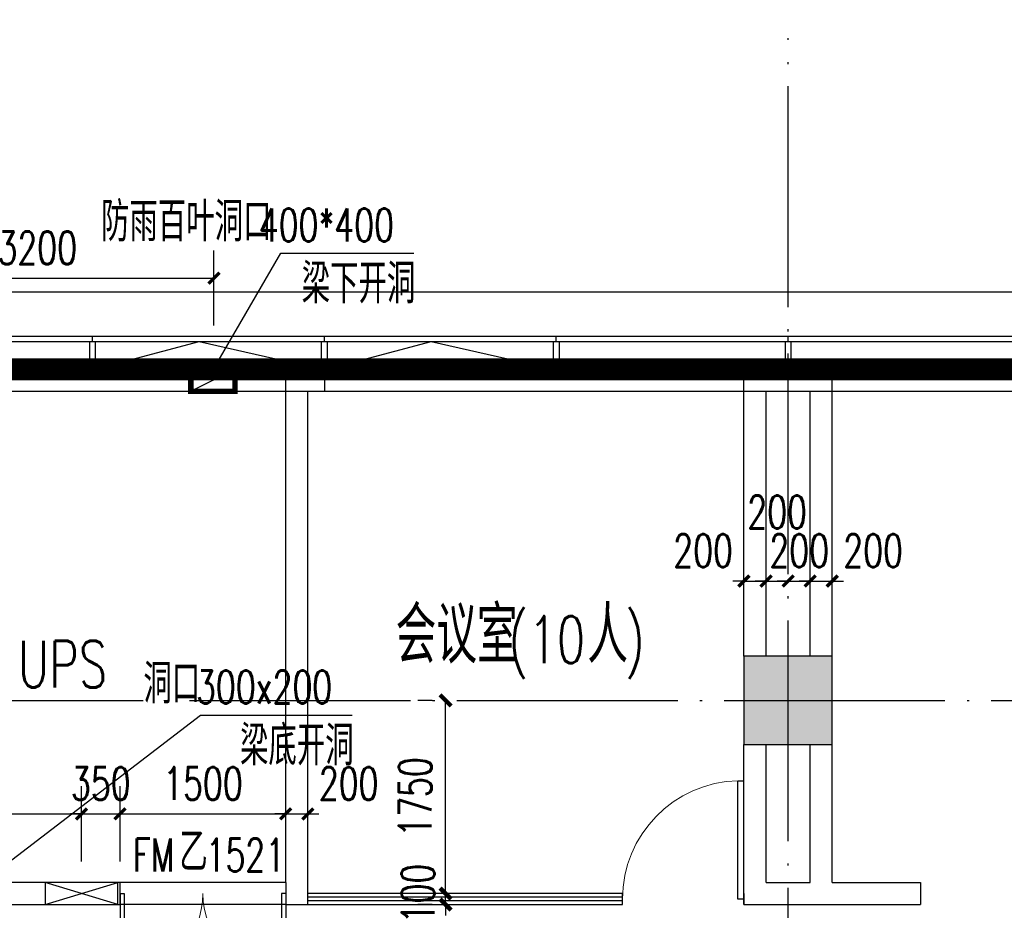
# Model space of a CAD drawing. Extents: x 797781 to 1255204, y 21234 to 1024248.
# Tile 349 of 656: x 939949 to 948866, y 390022 to 398091. Entities that reach past the tile are written whole.
import ezdxf

# ---------------------------------------------------------------- set-up
doc = ezdxf.new("R2010")
doc.units = 0
doc.header["$LTSCALE"] = 1000
doc.header["$MEASUREMENT"] = 0
doc.linetypes.add('230303生产综合楼-平面图_t8$0$DOTE', pattern=[2.42, 2, -0.2, 0.02, -0.2])
doc.linetypes.add('__DASH', pattern=[0.35, 0.25, -0.1])
for name, color, linetype in [('00泄压阀', 2, 'Continuous'), ('230303生产综合楼-平面图_t8$0$3T_WOOD', 21, 'Continuous'), ('230303生产综合楼-平面图_t8$0$COLUMN', 40, 'Continuous'), ('230303生产综合楼-平面图_t8$0$CURTWALL', 4, 'Continuous'), ('230303生产综合楼-平面图_t8$0$DIM_LEAD', 3, 'Continuous'), ('230303生产综合楼-平面图_t8$0$DOOR_FIRE', 4, 'Continuous'), ('230303生产综合楼-平面图_t8$0$DOOR_FIRE_TEXT', 7, 'Continuous'), ('230303生产综合楼-平面图_t8$0$DOTE', 1, '230303生产综合楼-平面图_t8$0$DOTE'), ('230303生产综合楼-平面图_t8$0$PUB_DIM', 3, 'Continuous'), ('230303生产综合楼-平面图_t8$0$PUB_HATCH', 8, 'Continuous'), ('230303生产综合楼-平面图_t8$0$PUB_TEXT', 7, 'Continuous'), ('230303生产综合楼-平面图_t8$0$WALL', 40, 'Continuous'), ('230303生产综合楼-平面图_t8$0$条件', 7, 'Continuous'), ('230303生产综合楼-平面图_t8$0$看线', 115, 'Continuous'), ('230303生产综合楼-平面图_t8$0$通风', 7, 'Continuous'), ('A泄压阀', 2, 'Continuous'), ('CURTWALL', 4, 'Continuous'), ('DIM_LEAD', 3, 'Continuous'), ('PUB_DIM', 3, 'Continuous'), ('PUB_HATCH', 8, 'Continuous'), ('PUB_TEXT', 7, 'Continuous')]:
    doc.layers.add(name, color=color, linetype=linetype)
doc.styles.add('230303生产综合楼-平面图_t8$0$_TCH_DIM', font='SIMPLEX', dxfattribs={"bigfont": 'GBCBIG'})
doc.styles.add('230303生产综合楼-平面图_T8$0$_TCH_DIM_T3', font='SIMPLEX', dxfattribs={"width": 0.705882, "bigfont": 'GBCBIG'})
doc.styles.add('230303生产综合楼-平面图_t8$0$_TCH_WINDOW', font='SIMPLEX', dxfattribs={"height": 3.5, "bigfont": 'GBCBIG'})
doc.styles.add('_TCH_DIM', font='SIMPLEX', dxfattribs={"bigfont": 'GBCBIG'})
doc.styles.add('_TCH_DIM_T3', font='SIMPLEX', dxfattribs={"width": 0.705882, "bigfont": 'GBCBIG'})
doc.dimstyles.new('230303生产综合楼-平面图_T8$0$_TCH_ARCH&&100', dxfattribs={"dimtxt": 297.5, "dimasz": 100, "dimexe": 250, "dimexo": 300, "dimgap": 126.25, "dimtad": 1, "dimdec": 0, "dimzin": 0, "dimdsep": 46, "dimtxsty": '230303生产综合楼-平面图_T8$0$_TCH_DIM_T3', "dimblk": '230303生产综合楼-平面图_t8$0$_ArchTick', "dimcen": 0.09, "dimclrt": 7, "dimazin": 2, "dimtfac": 1, "dimtdec": 0, "dimtix": 1, "dimtmove": 2, "dimatfit": 3, "dimfxl": 1, "dimtolj": 1, "dimtzin": 0, "dimarcsym": 0})
doc.dimstyles.new('_TCH_ARCH&&100', dxfattribs={"dimtxt": 297.5, "dimasz": 100, "dimexe": 250, "dimexo": 300, "dimgap": 126.25, "dimtad": 1, "dimdec": 0, "dimzin": 0, "dimdsep": 46, "dimtxsty": '_TCH_DIM_T3', "dimblk": 'ARCHTICK', "dimcen": 0.09, "dimclrt": 7, "dimazin": 2, "dimtfac": 1, "dimtdec": 0, "dimtix": 1, "dimtmove": 2, "dimatfit": 3, "dimfxl": 1, "dimtolj": 1, "dimtzin": 0, "dimarcsym": 0})

# ---------------------------------------------------------------- blocks, each defined once
blk = doc.blocks.new('AQ3')
at = {"color": 6, "linetype": '__DASH', "ltscale": 4, "const_width": 200}
blk.add_lwpolyline([(1087271.3, 374617.5), (1087271.3, 380268), (1112805.7, 377617.5), (1180371.3, 377617.5), (1180371.3, 374617.5)], dxfattribs=at)
blk = doc.blocks.new('A$C364970EA')
at = {"layer": '00泄压阀', "color": 2}
for p, q in [((-659.5, 0), (0, 200)), ((0, 0), (-659.5, 200))]:
    blk.add_line(p, q, dxfattribs=at)
blk.add_lwpolyline([(-659.5, 0), (0, 0), (0, 200), (-659.5, 200)], close=True, dxfattribs=at)
blk = doc.blocks.new('泄压阀')
at = {"layer": 'A泄压阀', "color": 2, "rotation": 180}
blk.add_blockref('A$C364970EA', (-320, 100), dxfattribs=at)
blk = doc.blocks.new('3FQD')
at = {"layer": 'DIM_LEAD'}
for p, q in [((769036.4, 381139.1), (771014.5, 382656.6)), ((771014.5, 382656.6), (772389.9, 382656.6))]:
    blk.add_line(p, q, dxfattribs=at)
at = {"layer": 'PUB_TEXT', "style": '_TCH_DIM'}
for s, p in [('洞口', (770498.3, 382761.6)), ('梁底开洞', (771372.7, 382201.6))]:
    blk.add_text(s, height=357.45, dxfattribs=at).set_placement(p)
at = {"layer": 'PUB_TEXT', "style": '_TCH_DIM', "width": 0.705882}
blk.add_text('300x200', height=297.5, dxfattribs=at).set_placement((770974.9, 382761.6))
blk = doc.blocks.new('230303生产综合楼-平面图_t8$0$_ArchTick')
at = {"color": 0, "linetype": 'ByBlock', "const_width": 0.3}
blk.add_lwpolyline([(-0.5, -0.5), (0.5, 0.5)], dxfattribs=at)
blk = doc.blocks.new('*D6468')
at = {"layer": '230303生产综合楼-平面图_t8$0$PUB_DIM', "color": 0, "lineweight": -2, "transparency": 16777216}
for p, q in [((1124413.5, 187223.4), (1124413.5, 187903.2)), ((1127613.3, 187223.4), (1127613.3, 187903.2)), ((1124413.5, 187653.2), (1127613.3, 187653.2))]:
    blk.add_line(p, q, dxfattribs=at)
at = {"layer": 'Defpoints', "color": 0, "transparency": 16777216}
for p in [(1127613.3, 187653.2), (1124413.5, 186923.4), (1127613.3, 186923.4)]:
    blk.add_point(p, dxfattribs=at)
at = {"layer": '230303生产综合楼-平面图_t8$0$PUB_DIM', "color": 0, "lineweight": -2, "transparency": 16777216, "xscale": 100, "yscale": 100, "zscale": 100, "rotation": 180}
blk.add_blockref('230303生产综合楼-平面图_t8$0$_ArchTick', (1124413.5, 187653.2), dxfattribs=at)
at = {"layer": '230303生产综合楼-平面图_t8$0$PUB_DIM', "color": 0, "lineweight": -2, "transparency": 16777216, "xscale": 100, "yscale": 100, "zscale": 100}
blk.add_blockref('230303生产综合楼-平面图_t8$0$_ArchTick', (1127613.3, 187653.2), dxfattribs=at)
at = {"layer": '230303生产综合楼-平面图_t8$0$PUB_DIM', "color": 7, "transparency": 16777216, "insert": (1126013.4, 187928.2), "char_height": 297.5, "attachment_point": 5, "style": '230303生产综合楼-平面图_T8$0$_TCH_DIM_T3'}
blk.add_mtext('\\A1;3200', dxfattribs=at)
blk = doc.blocks.new('230303生产综合楼-平面图_t8$0$3WLGJ')
at = {"layer": '230303生产综合楼-平面图_t8$0$3T_WOOD'}
for points in [[(1063991.3, 195321.9), (1063941.3, 195321.9), (1063941.3, 195571.9), (1063991.3, 195571.9)], [(1066091.3, 195321.9), (1066041.3, 195321.9), (1066041.3, 195571.9), (1066091.3, 195571.9)], [(1068191.3, 195321.9), (1068141.3, 195321.9), (1068141.3, 195571.9), (1068191.3, 195571.9)], [(1070291.3, 195321.9), (1070241.3, 195321.9), (1070241.3, 195571.9), (1070291.3, 195571.9)]]:
    blk.add_lwpolyline(points, close=True, dxfattribs=at)
for points in [[(1063966.3, 195571.9), (1063966.3, 195621.9)], [(1066066.3, 195571.9), (1066066.3, 195621.9)], [(1068166.3, 195571.9), (1068166.3, 195621.9)], [(1070266.3, 195571.9), (1070266.3, 195621.9)]]:
    blk.add_lwpolyline(points, dxfattribs=at)
blk = doc.blocks.new('_ArchTick')
at = {"color": 0, "linetype": 'ByBlock', "const_width": 0.4}
blk.add_lwpolyline([(-0.5, -0.5), (0.5, 0.5)], dxfattribs=at)
blk = doc.blocks.new('*D1570')
at = {"layer": 'Defpoints', "color": 0, "transparency": 16777216}
for p in [(943805.9, 391924.2), (943983, 391924.2), (943983, 390174.2)]:
    blk.add_point(p, dxfattribs=at)
at = {"layer": 'PUB_DIM', "color": 0, "lineweight": -2, "transparency": 16777216}
for p, q in [((943683, 391924.2), (943555.9, 391924.2)), ((943805.9, 390174.2), (943805.9, 391924.2)), ((943683, 390174.2), (943555.9, 390174.2))]:
    blk.add_line(p, q, dxfattribs=at)
at = {"layer": 'PUB_DIM', "color": 0, "lineweight": -2, "transparency": 16777216, "xscale": 100, "yscale": 100, "zscale": 100}
for p, rotation in [((943805.9, 391924.2), 90), ((943805.9, 390174.2), 270)]:
    blk.add_blockref('_ArchTick', p, dxfattribs=dict(at, rotation=rotation))
at = {"layer": 'PUB_DIM', "color": 7, "transparency": 16777216, "insert": (943530.9, 391049.2), "char_height": 297.5, "attachment_point": 5, "rotation": 90, "style": '_TCH_DIM_T3'}
blk.add_mtext('\\A1;1750', dxfattribs=at)
blk = doc.blocks.new('*D1571')
at = {"layer": 'Defpoints', "color": 0, "transparency": 16777216}
for p in [(943805.9, 390174.2), (943983, 390174.2), (943983, 390074.2)]:
    blk.add_point(p, dxfattribs=at)
at = {"layer": 'PUB_DIM', "color": 0, "lineweight": -2, "transparency": 16777216}
for p, q in [((943805.9, 390174.2), (943805.9, 390274.2)), ((943683, 390174.2), (943555.9, 390174.2)), ((943805.9, 390074.2), (943805.9, 390174.2)), ((943683, 390074.2), (943555.9, 390074.2)), ((943805.9, 390074.2), (943805.9, 389974.2))]:
    blk.add_line(p, q, dxfattribs=at)
at = {"layer": 'PUB_DIM', "color": 0, "lineweight": -2, "transparency": 16777216, "xscale": 100, "yscale": 100, "zscale": 100}
for p, rotation in [((943805.9, 390174.2), 270), ((943805.9, 390074.2), 90)]:
    blk.add_blockref('_ArchTick', p, dxfattribs=dict(at, rotation=rotation))
at = {"layer": 'PUB_DIM', "color": 7, "transparency": 16777216, "insert": (943555.9, 390174.2), "char_height": 297.5, "attachment_point": 5, "rotation": 90, "style": '_TCH_DIM_T3'}
blk.add_mtext('\\A1;100', dxfattribs=at)
blk = doc.blocks.new('*D1791')
at = {"layer": '230303生产综合楼-平面图_t8$0$PUB_DIM', "color": 0, "lineweight": -2, "transparency": 16777216}
for p, q in [((947108, 393221.9), (947108, 393255.5)), ((947308, 393221.9), (947308, 393255.5)), ((947108, 393005.5), (947008, 393005.5)), ((947108, 393005.5), (947308, 393005.5)), ((947308, 393005.5), (947408, 393005.5))]:
    blk.add_line(p, q, dxfattribs=at)
at = {"layer": 'Defpoints', "color": 0, "transparency": 16777216}
for p in [(947308, 393005.5), (947108, 392921.9), (947308, 392921.9)]:
    blk.add_point(p, dxfattribs=at)
at = {"layer": '230303生产综合楼-平面图_t8$0$PUB_DIM', "color": 0, "lineweight": -2, "transparency": 16777216, "xscale": 100, "yscale": 100, "zscale": 100}
blk.add_blockref('230303生产综合楼-平面图_t8$0$_ArchTick', (947108, 393005.5), dxfattribs=at)
at = {"layer": '230303生产综合楼-平面图_t8$0$PUB_DIM', "color": 0, "lineweight": -2, "transparency": 16777216, "xscale": 100, "yscale": 100, "zscale": 100, "rotation": 180}
blk.add_blockref('230303生产综合楼-平面图_t8$0$_ArchTick', (947308, 393005.5), dxfattribs=at)
at = {"layer": '230303生产综合楼-平面图_t8$0$PUB_DIM', "color": 7, "transparency": 16777216, "insert": (947678, 393280.5), "char_height": 297.5, "attachment_point": 5, "style": '230303生产综合楼-平面图_T8$0$_TCH_DIM_T3'}
blk.add_mtext('\\A1;200', dxfattribs=at)
blk = doc.blocks.new('*D1792')
at = {"layer": '230303生产综合楼-平面图_t8$0$PUB_DIM', "color": 0, "lineweight": -2, "transparency": 16777216}
for p, q in [((946908, 393221.9), (946908, 393255.5)), ((947108, 393221.9), (947108, 393255.5)), ((946908, 393005.5), (946808, 393005.5)), ((946908, 393005.5), (947108, 393005.5)), ((947108, 393005.5), (947208, 393005.5))]:
    blk.add_line(p, q, dxfattribs=at)
at = {"layer": 'Defpoints', "color": 0, "transparency": 16777216}
for p in [(947108, 393005.5), (946908, 392921.9), (947108, 392921.9)]:
    blk.add_point(p, dxfattribs=at)
at = {"layer": '230303生产综合楼-平面图_t8$0$PUB_DIM', "color": 0, "lineweight": -2, "transparency": 16777216, "xscale": 100, "yscale": 100, "zscale": 100}
blk.add_blockref('230303生产综合楼-平面图_t8$0$_ArchTick', (946908, 393005.5), dxfattribs=at)
at = {"layer": '230303生产综合楼-平面图_t8$0$PUB_DIM', "color": 0, "lineweight": -2, "transparency": 16777216, "xscale": 100, "yscale": 100, "zscale": 100, "rotation": 180}
blk.add_blockref('230303生产综合楼-平面图_t8$0$_ArchTick', (947108, 393005.5), dxfattribs=at)
at = {"layer": '230303生产综合楼-平面图_t8$0$PUB_DIM', "color": 7, "transparency": 16777216, "insert": (947008, 393280.5), "char_height": 297.5, "attachment_point": 5, "style": '230303生产综合楼-平面图_T8$0$_TCH_DIM_T3'}
blk.add_mtext('\\A1;200', dxfattribs=at)
blk = doc.blocks.new('*D1793')
at = {"layer": '230303生产综合楼-平面图_t8$0$PUB_DIM', "color": 0, "lineweight": -2, "transparency": 16777216}
for p, q in [((946708, 393221.9), (946708, 393255.5)), ((946908, 393221.9), (946908, 393255.5)), ((946708, 393005.5), (946608, 393005.5)), ((946708, 393005.5), (946908, 393005.5)), ((946908, 393005.5), (947008, 393005.5))]:
    blk.add_line(p, q, dxfattribs=at)
at = {"layer": 'Defpoints', "color": 0, "transparency": 16777216}
for p in [(946908, 393005.5), (946708, 392921.9), (946908, 392921.9)]:
    blk.add_point(p, dxfattribs=at)
at = {"layer": '230303生产综合楼-平面图_t8$0$PUB_DIM', "color": 0, "lineweight": -2, "transparency": 16777216, "xscale": 100, "yscale": 100, "zscale": 100}
blk.add_blockref('230303生产综合楼-平面图_t8$0$_ArchTick', (946708, 393005.5), dxfattribs=at)
at = {"layer": '230303生产综合楼-平面图_t8$0$PUB_DIM', "color": 0, "lineweight": -2, "transparency": 16777216, "xscale": 100, "yscale": 100, "zscale": 100, "rotation": 180}
blk.add_blockref('230303生产综合楼-平面图_t8$0$_ArchTick', (946908, 393005.5), dxfattribs=at)
at = {"layer": '230303生产综合楼-平面图_t8$0$PUB_DIM', "color": 7, "transparency": 16777216, "insert": (946808, 393630.5), "char_height": 297.5, "attachment_point": 5, "style": '230303生产综合楼-平面图_T8$0$_TCH_DIM_T3'}
blk.add_mtext('\\A1;200', dxfattribs=at)
blk = doc.blocks.new('*D1794')
at = {"layer": '230303生产综合楼-平面图_t8$0$PUB_DIM', "color": 0, "lineweight": -2, "transparency": 16777216}
for p, q in [((946508, 393221.9), (946508, 393255.5)), ((946708, 393221.9), (946708, 393255.5)), ((946508, 393005.5), (946408, 393005.5)), ((946508, 393005.5), (946708, 393005.5)), ((946708, 393005.5), (946808, 393005.5))]:
    blk.add_line(p, q, dxfattribs=at)
at = {"layer": 'Defpoints', "color": 0, "transparency": 16777216}
for p in [(946708, 393005.5), (946508, 392921.9), (946708, 392921.9)]:
    blk.add_point(p, dxfattribs=at)
at = {"layer": '230303生产综合楼-平面图_t8$0$PUB_DIM', "color": 0, "lineweight": -2, "transparency": 16777216, "xscale": 100, "yscale": 100, "zscale": 100}
blk.add_blockref('230303生产综合楼-平面图_t8$0$_ArchTick', (946508, 393005.5), dxfattribs=at)
at = {"layer": '230303生产综合楼-平面图_t8$0$PUB_DIM', "color": 0, "lineweight": -2, "transparency": 16777216, "xscale": 100, "yscale": 100, "zscale": 100, "rotation": 180}
blk.add_blockref('230303生产综合楼-平面图_t8$0$_ArchTick', (946708, 393005.5), dxfattribs=at)
at = {"layer": '230303生产综合楼-平面图_t8$0$PUB_DIM', "color": 7, "transparency": 16777216, "insert": (946138, 393280.5), "char_height": 297.5, "attachment_point": 5, "style": '230303生产综合楼-平面图_T8$0$_TCH_DIM_T3'}
blk.add_mtext('\\A1;200', dxfattribs=at)
blk = doc.blocks.new('*D1823')
at = {"layer": '230303生产综合楼-平面图_t8$0$PUB_DIM', "color": 0, "lineweight": -2, "transparency": 16777216}
for p, q in [((938508, 390464.1), (938508, 391146.1)), ((940508.3, 390464.1), (940508.3, 391146.1)), ((938508, 390896.1), (940508.3, 390896.1))]:
    blk.add_line(p, q, dxfattribs=at)
at = {"layer": 'Defpoints', "color": 0, "transparency": 16777216}
for p in [(940508.3, 390896.1), (938508, 390164.1), (940508.3, 390164.1)]:
    blk.add_point(p, dxfattribs=at)
at = {"layer": '230303生产综合楼-平面图_t8$0$PUB_DIM', "color": 0, "lineweight": -2, "transparency": 16777216, "xscale": 100, "yscale": 100, "zscale": 100, "rotation": 180}
blk.add_blockref('230303生产综合楼-平面图_t8$0$_ArchTick', (938508, 390896.1), dxfattribs=at)
at = {"layer": '230303生产综合楼-平面图_t8$0$PUB_DIM', "color": 0, "lineweight": -2, "transparency": 16777216, "xscale": 100, "yscale": 100, "zscale": 100}
blk.add_blockref('230303生产综合楼-平面图_t8$0$_ArchTick', (940508.3, 390896.1), dxfattribs=at)
at = {"layer": '230303生产综合楼-平面图_t8$0$PUB_DIM', "color": 7, "transparency": 16777216, "insert": (939508.1, 391171.1), "char_height": 297.5, "attachment_point": 5, "style": '230303生产综合楼-平面图_T8$0$_TCH_DIM_T3'}
blk.add_mtext('\\A1;2000', dxfattribs=at)
blk = doc.blocks.new('*D1824')
at = {"layer": '230303生产综合楼-平面图_t8$0$PUB_DIM', "color": 0, "lineweight": -2, "transparency": 16777216}
for p, q in [((940508.3, 390464.1), (940508.3, 391146.1)), ((940858, 390464.1), (940858, 391146.1)), ((940508.3, 390896.1), (940408.3, 390896.1)), ((940508.3, 390896.1), (940858, 390896.1)), ((940858, 390896.1), (940958, 390896.1))]:
    blk.add_line(p, q, dxfattribs=at)
at = {"layer": 'Defpoints', "color": 0, "transparency": 16777216}
for p in [(940858, 390896.1), (940508.3, 390164.1), (940858, 390164.1)]:
    blk.add_point(p, dxfattribs=at)
at = {"layer": '230303生产综合楼-平面图_t8$0$PUB_DIM', "color": 0, "lineweight": -2, "transparency": 16777216, "xscale": 100, "yscale": 100, "zscale": 100}
blk.add_blockref('230303生产综合楼-平面图_t8$0$_ArchTick', (940508.3, 390896.1), dxfattribs=at)
at = {"layer": '230303生产综合楼-平面图_t8$0$PUB_DIM', "color": 0, "lineweight": -2, "transparency": 16777216, "xscale": 100, "yscale": 100, "zscale": 100, "rotation": 180}
blk.add_blockref('230303生产综合楼-平面图_t8$0$_ArchTick', (940858, 390896.1), dxfattribs=at)
at = {"layer": '230303生产综合楼-平面图_t8$0$PUB_DIM', "color": 7, "transparency": 16777216, "insert": (940683.1, 391171.1), "char_height": 297.5, "attachment_point": 5, "style": '230303生产综合楼-平面图_T8$0$_TCH_DIM_T3'}
blk.add_mtext('\\A1;350', dxfattribs=at)
blk = doc.blocks.new('*D1825')
at = {"layer": '230303生产综合楼-平面图_t8$0$PUB_DIM', "color": 0, "lineweight": -2, "transparency": 16777216}
for p, q in [((940858, 390464.1), (940858, 391146.1)), ((942358, 390464.1), (942358, 391146.1)), ((940858, 390896.1), (942358, 390896.1))]:
    blk.add_line(p, q, dxfattribs=at)
at = {"layer": 'Defpoints', "color": 0, "transparency": 16777216}
for p in [(942358, 390896.1), (940858, 390164.1), (942358, 390164.1)]:
    blk.add_point(p, dxfattribs=at)
at = {"layer": '230303生产综合楼-平面图_t8$0$PUB_DIM', "color": 0, "lineweight": -2, "transparency": 16777216, "xscale": 100, "yscale": 100, "zscale": 100, "rotation": 180}
blk.add_blockref('230303生产综合楼-平面图_t8$0$_ArchTick', (940858, 390896.1), dxfattribs=at)
at = {"layer": '230303生产综合楼-平面图_t8$0$PUB_DIM', "color": 0, "lineweight": -2, "transparency": 16777216, "xscale": 100, "yscale": 100, "zscale": 100}
blk.add_blockref('230303生产综合楼-平面图_t8$0$_ArchTick', (942358, 390896.1), dxfattribs=at)
at = {"layer": '230303生产综合楼-平面图_t8$0$PUB_DIM', "color": 7, "transparency": 16777216, "insert": (941608, 391171.1), "char_height": 297.5, "attachment_point": 5, "style": '230303生产综合楼-平面图_T8$0$_TCH_DIM_T3'}
blk.add_mtext('\\A1;1500', dxfattribs=at)
blk = doc.blocks.new('*D1826')
at = {"layer": '230303生产综合楼-平面图_t8$0$PUB_DIM', "color": 0, "lineweight": -2, "transparency": 16777216}
for p, q in [((942358, 390464.1), (942358, 391146.1)), ((942558, 390464.1), (942558, 391146.1)), ((942358, 390896.1), (942258, 390896.1)), ((942358, 390896.1), (942558, 390896.1)), ((942558, 390896.1), (942658, 390896.1))]:
    blk.add_line(p, q, dxfattribs=at)
at = {"layer": 'Defpoints', "color": 0, "transparency": 16777216}
for p in [(942558, 390896.1), (942358, 390164.1), (942558, 390164.1)]:
    blk.add_point(p, dxfattribs=at)
at = {"layer": '230303生产综合楼-平面图_t8$0$PUB_DIM', "color": 0, "lineweight": -2, "transparency": 16777216, "xscale": 100, "yscale": 100, "zscale": 100}
blk.add_blockref('230303生产综合楼-平面图_t8$0$_ArchTick', (942358, 390896.1), dxfattribs=at)
at = {"layer": '230303生产综合楼-平面图_t8$0$PUB_DIM', "color": 0, "lineweight": -2, "transparency": 16777216, "xscale": 100, "yscale": 100, "zscale": 100, "rotation": 180}
blk.add_blockref('230303生产综合楼-平面图_t8$0$_ArchTick', (942558, 390896.1), dxfattribs=at)
at = {"layer": '230303生产综合楼-平面图_t8$0$PUB_DIM', "color": 7, "transparency": 16777216, "insert": (942928, 391171.1), "char_height": 297.5, "attachment_point": 5, "style": '230303生产综合楼-平面图_T8$0$_TCH_DIM_T3'}
blk.add_mtext('\\A1;200', dxfattribs=at)
blk = doc.blocks.new('230303生产综合楼-平面图_t8$0$$DorLib2D$00000002')
for p, q in [((-0.5, 0), (-0.5, 0.4875)), ((-0.475, 0.4875), (-0.5, 0.4875)), ((-0.475, 0), (-0.475, 0.4875)), ((0.475, 0), (0.475, 0.4875)), ((0.475, 0.4875), (0.5, 0.4875)), ((0.5, 0), (0.5, 0.4875)), ((-0.5, 0), (-0.475, 0)), ((0.5, 0), (0.475, 0))]:
    blk.add_line(p, q)
at = {"lineweight": 13}
for centre, start, end in [((-0.4875, 0), 0, 88.53072), ((0.4875, 0), 91.46928, 180)]:
    blk.add_arc(centre, 0.4875, start, end, dxfattribs=at)
blk = doc.blocks.new('230303生产综合楼-平面图_t8$0$$DorLib2D$00000001')
for p, q in [((0.45, 0.975), (0.5, 0.975)), ((0.45, 0), (0.45, 0.975)), ((0.5, 0), (0.5, 0.975)), ((0.5, 0), (0.45, 0))]:
    blk.add_line(p, q)
at = {"lineweight": 13}
blk.add_arc((0.475, 0), 0.975, 91.46928, 180, dxfattribs=at)
blk = doc.blocks.new('_FZH')
blk.add_lwpolyline([(-0.5, -0.5), (0.5, -0.5), (0.5, 0.5), (-0.5, 0.5)], close=True)
at = {"layer": 'PUB_HATCH'}
blk.add_solid([(-0.5, -0.5), (0.5, -0.5), (-0.5, 0.5), (0.5, 0.5)], dxfattribs=at)
blk = doc.blocks.new('230303生产综合楼-平面图_t8$0$3FND')
at = {"layer": '230303生产综合楼-平面图_t8$0$DIM_LEAD'}
for p, q in [((1127617, 186843.8), (1128219.6, 187881.2)), ((1128219.6, 187881.2), (1129424.9, 187881.2))]:
    blk.add_line(p, q, dxfattribs=at)
at = {"layer": '230303生产综合楼-平面图_t8$0$DIM_LEAD', "const_width": 40}
blk.add_lwpolyline([(1127606.9, 186826.6, 1), (1127627, 186861.1, 1)], format="xyb", close=True, dxfattribs=at)
at = {"layer": '230303生产综合楼-平面图_t8$0$条件', "color": 1}
blk.add_lwpolyline([(1127404.3, 186628.4), (1127804.3, 186828.4)], dxfattribs=at)
at = {"layer": '230303生产综合楼-平面图_t8$0$通风', "color": 1, "const_width": 50}
blk.add_lwpolyline([(1127404.3, 186828.4), (1127404.3, 186628.4), (1127804.3, 186628.4), (1127804.3, 186828.4), (1127404.3, 186828.4)], dxfattribs=at)
at = {"layer": '230303生产综合楼-平面图_t8$0$PUB_TEXT', "style": '230303生产综合楼-平面图_t8$0$_TCH_DIM'}
for s, p in [('防雨百叶洞口', (1126590.1, 187986.2)), ('梁下开洞', (1128407.7, 187426.2))]:
    blk.add_text(s, height=357.45, dxfattribs=at).set_placement(p)
at = {"layer": '230303生产综合楼-平面图_t8$0$PUB_TEXT', "style": '230303生产综合楼-平面图_t8$0$_TCH_DIM', "width": 0.705882}
blk.add_text('400*400', height=297.5, dxfattribs=at).set_placement((1128019.9, 187986.2))
at = {"layer": '230303生产综合楼-平面图_t8$0$PUB_DIM'}
dim = blk.add_aligned_dim(p1=(1124413.5, 186923.4), p2=(1127613.3, 186923.4), distance=729.8, dimstyle='230303生产综合楼-平面图_T8$0$_TCH_ARCH&&100', dxfattribs=at)
dim.commit()
dim.dimension.update_dxf_attribs({"geometry": '*D6468', "text_midpoint": (1126013.4, 187928.2)})

msp = doc.modelspace()

# ---------------------------------------------------------------- linework, layer by layer
at = {"layer": '230303生产综合楼-平面图_t8$0$CURTWALL'}
for points in [[(925908, 371824.2), (921708, 371824.2), (895858, 374504.1), (895858, 397907.4), (921708, 395224.2), (989558, 395224.2), (989558, 371824.2), (959455.5, 371824.2)], [(925908, 371874.2), (921710.6, 371874.2), (895908, 374549.2), (895908, 397852), (921705.4, 395174.2), (989508, 395174.2), (989508, 371874.2), (959455.5, 371874.2)], [(925908, 372124.2), (921723.5, 372124.2), (896158, 374774.6), (896158, 397574.7), (921692.5, 394924.2), (989258, 394924.2), (989258, 372124.2), (959455.5, 372124.2)], [(940633, 394924.2), (941574.8, 395174.2), (942683, 394924.2)], [(942733, 394924.2), (943674.8, 395174.2), (944783, 394924.2)]]:
    msp.add_lwpolyline(points, dxfattribs=at)
at = {"layer": '230303生产综合楼-平面图_t8$0$DOOR_FIRE'}
for p, q in [((942358, 390274.2), (940858, 390274.2)), ((942358, 390074.2), (940858, 390074.2))]:
    msp.add_line(p, q, dxfattribs=at)
at = {"layer": '230303生产综合楼-平面图_t8$0$DOTE'}
for p, q in [((946908, 364027.4), (946908, 397924.2)), ((895508, 391924.2), (989908, 391924.2))]:
    msp.add_line(p, q, dxfattribs=at)
at = {"layer": '230303生产综合楼-平面图_t8$0$PUB_HATCH', "color": 8}
msp.add_lwpolyline([(896358, 381424.2), (896358, 397352.9), (921682.1, 394724.2), (989058, 394724.2), (989058, 381424.2)], dxfattribs=at)
at = {"layer": '230303生产综合楼-平面图_t8$0$WALL'}
for p, q in [((942358, 394924.2), (942708, 394924.2)), ((942358, 390274.2), (942358, 394924.2)), ((942708, 394924.2), (942708, 394724.2)), ((946508, 394924.2), (947308, 394924.2)), ((946508, 392324.2), (946508, 394924.2)), ((947308, 392324.2), (947308, 394924.2)), ((942558, 394724.2), (942708, 394724.2)), ((942558, 390074.2), (942558, 394724.2)), ((946708, 394724.2), (947108, 394724.2)), ((946708, 392324.2), (946708, 394724.2)), ((947108, 392324.2), (947108, 394724.2)), ((946508, 390074.2), (946508, 391524.2)), ((946708, 390274.2), (946708, 391524.2)), ((947108, 390274.2), (947108, 391524.2)), ((947308, 390274.2), (947308, 391524.2)), ((940858, 390274.2), (938908, 390274.2)), ((940858, 390074.2), (940858, 390274.2)), ((942358, 390274.2), (942358, 390074.2)), ((946708, 390274.2), (947108, 390274.2)), ((947308, 390274.2), (948108, 390274.2)), ((948108, 390274.2), (948108, 390074.2)), ((938808, 390074.2), (940858, 390074.2)), ((942358, 390074.2), (942558, 390074.2)), ((946508, 390074.2), (947208, 390074.2)), ((947208, 390074.2), (948108, 390074.2))]:
    msp.add_line(p, q, dxfattribs=at)
at = {"layer": '230303生产综合楼-平面图_t8$0$看线'}
msp.add_lwpolyline([(895458, 398351.7), (921394.7, 395624.2), (989958, 395624.2), (989958, 371424.2), (921321.3, 371424.2), (895458, 374144)], close=True, dxfattribs=at)
at = {"layer": 'CURTWALL'}
for p, q in [((945408, 390174.2), (942558, 390174.2)), ((945408, 390140.9), (942558, 390140.9)), ((945408, 390074.2), (945408, 390174.2)), ((946508, 390174.2), (946508, 390174.2)), ((946508, 390174.2), (946508, 390074.2)), ((945408, 390107.6), (942558, 390107.6)), ((942558, 390074.2), (945408, 390074.2)), ((946508, 390074.2), (946508, 390074.2))]:
    msp.add_line(p, q, dxfattribs=at)

# ---------------------------------------------------------------- block references
for name, p in [('230303生产综合楼-平面图_t8$0$3WLGJ', (-123358.3, 199602.3)), ('AQ3', (-191113.3, 17306.7)), ('3FQD', (170571.2, 9135.2))]:
    msp.add_blockref(name, p)
at = {"layer": '230303生产综合楼-平面图_t8$0$COLUMN', "xscale": 800, "yscale": 800, "zscale": 800, "rotation": 270}
msp.add_blockref('_FZH', (946908, 391924.2), dxfattribs=at)
at = {"layer": '230303生产综合楼-平面图_t8$0$DOOR_FIRE'}
for name, p, xscale, yscale, zscale, rotation in [('230303生产综合楼-平面图_t8$0$$DorLib2D$00000001', (945958, 390124.2), -1100, -1100, 100, 179.9999999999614), ('230303生产综合楼-平面图_t8$0$$DorLib2D$00000002', (941608, 390174.2), 1500, 1500, 200, 180.0000000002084)]:
    msp.add_blockref(name, p, dxfattribs=dict(at, xscale=xscale, yscale=yscale, zscale=zscale, rotation=rotation))
at = {"layer": '230303生产综合楼-平面图_t8$0$条件', "color": 1}
msp.add_blockref('230303生产综合楼-平面图_t8$0$3FND', (-185905.5, 208095.9), dxfattribs=at)
at = {"layer": 'A泄压阀', "color": 8, "rotation": 180.0000000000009}
msp.add_blockref('泄压阀', (940518, 390174.2), dxfattribs=at)

# ---------------------------------------------------------------- texts
at = {"layer": '230303生产综合楼-平面图_t8$0$DOOR_FIRE_TEXT', "style": '230303生产综合楼-平面图_t8$0$_TCH_WINDOW'}
msp.add_text('乙', height=357.4, dxfattribs=at).set_placement((941393.9, 390374.2))
at = {"layer": '230303生产综合楼-平面图_t8$0$DOOR_FIRE_TEXT', "style": '230303生产综合楼-平面图_t8$0$_TCH_WINDOW', "width": 0.705882}
for s, p in [('FM', (940973.9, 390374.2)), ('1521', (941632.2, 390374.2))]:
    msp.add_text(s, height=297.5, dxfattribs=at).set_placement(p)
at = {"layer": '230303生产综合楼-平面图_t8$0$PUB_TEXT', "style": '230303生产综合楼-平面图_t8$0$_TCH_DIM'}
for s, height, p in [('会议室', 510.64, (943354.4, 392262.3)), ('人', 510.6, (945090, 392262.3))]:
    msp.add_text(s, height=height, dxfattribs=at).set_placement(p)
at = {"layer": '230303生产综合楼-平面图_t8$0$PUB_TEXT', "style": '230303生产综合楼-平面图_t8$0$_TCH_DIM', "width": 0.705882}
for s, p in [('(10', (944375.7, 392262.3)), (')', (945430.4, 392262.3)), ('UPS', (939931.4, 392039.7))]:
    msp.add_text(s, height=425, dxfattribs=at).set_placement(p)

# ---------------------------------------------------------------- dimensions: what is measured, and where the dimension line sits
at = {"layer": '230303生产综合楼-平面图_t8$0$PUB_DIM'}
for base, p1, p2, picture, middle in [((946908, 393005.5), (946708, 392921.9), (946908, 392921.9), '*D1793', (946808, 393630.5)), ((946708, 393005.5), (946508, 392921.9), (946708, 392921.9), '*D1794', (946138, 393280.5)), ((947308, 393005.5), (947108, 392921.9), (947308, 392921.9), '*D1791', (947678, 393280.5)), ((942558, 390896.1), (942358, 390164.1), (942558, 390164.1), '*D1826', (942928, 391171.1))]:
    dim = msp.add_linear_dim(base=base, p1=p1, p2=p2, angle=0, dimstyle='230303生产综合楼-平面图_T8$0$_TCH_ARCH&&100', dxfattribs=at)
    dim.commit()
    dim.dimension.update_dxf_attribs({"geometry": picture, "text_midpoint": middle, "dimtype": 161})
for p1, p2, distance, picture, middle in [((946908, 392921.9), (947108, 392921.9), 83.6, '*D1792', (947008, 393280.5)), ((938508, 390164.1), (940508.3, 390164.1), 732, '*D1823', (939508.1, 391171.1)), ((940508.3, 390164.1), (940858, 390164.1), 732, '*D1824', (940683.1, 391171.1)), ((940858, 390164.1), (942358, 390164.1), 732, '*D1825', (941608, 391171.1))]:
    dim = msp.add_aligned_dim(p1=p1, p2=p2, distance=distance, dimstyle='230303生产综合楼-平面图_T8$0$_TCH_ARCH&&100', dxfattribs=at)
    dim.commit()
    dim.dimension.update_dxf_attribs({"geometry": picture, "text_midpoint": middle})
at = {"layer": 'PUB_DIM'}
dim = msp.add_aligned_dim(p1=(943983, 390174.2), p2=(943983, 391924.2), distance=177.1, dimstyle='_TCH_ARCH&&100', dxfattribs=at)
dim.commit()
dim.dimension.update_dxf_attribs({"geometry": '*D1570', "text_midpoint": (943530.9, 391049.2)})
dim = msp.add_linear_dim(base=(943805.9, 390174.2), p1=(943983, 390074.2), p2=(943983, 390174.2), angle=90.00003, dimstyle='_TCH_ARCH&&100', dxfattribs=at)
dim.commit()
dim.dimension.update_dxf_attribs({"geometry": '*D1571', "text_midpoint": (943555.9, 390174.2), "dimtype": 161})

doc.saveas('drawing.dxf')
